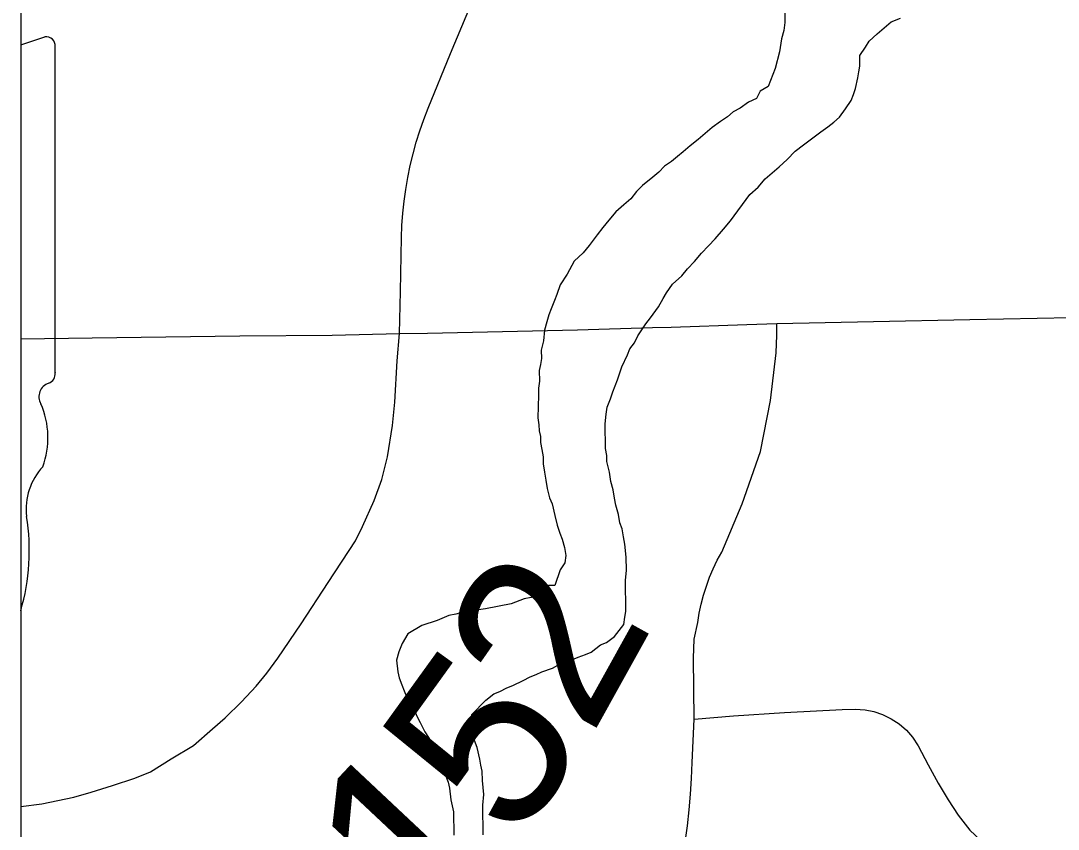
# Model space of a CAD drawing. Extents: x 103424 to 290657, y 38711 to 110967.
# Drawn here: x 214246.3526 to 214246.5195, y 40209.9479 to 40210.0779 of the extents above; entities that cross this region are included whole.
import ezdxf

# ---------------------------------------------------------------- set-up
doc = ezdxf.new("R2010")
doc.units = 0
for name, color, linetype in [('GM_X_Corporation', 7, 'Continuous'), ('GM_X_Major_River', 7, 'Continuous'), ('GM_X_State_Route', 7, 'Continuous'), ('GM_X_Township_Road', 7, 'Continuous'), ('GM_X_Township_Road_Text', 7, 'Continuous'), ('GM_X_Unincorporated_Text', 7, 'Continuous')]:
    doc.layers.add(name, color=color, linetype=linetype)

msp = doc.modelspace()

# ---------------------------------------------------------------- linework, layer by layer
at = {"layer": 'GM_X_Corporation'}
msp.add_lwpolyline([(214246.35258257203, 40213.7430239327), (214246.35258257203, 40208.30124814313), (214253.15258257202, 40208.30124814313), (214253.15258257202, 40215.101248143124), (214247.88424966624, 40215.101248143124), (214247.88593276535, 40214.684846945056), (214247.88620550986, 40214.66416470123), (214247.88630183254, 40214.63438243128), (214247.88525482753, 40214.01696427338), (214247.88494414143, 40213.98106152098), (214247.88094563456, 40213.75762305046), (214247.63273221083, 40213.75745588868), (214247.49304072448, 40213.75527073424), (214246.50861565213, 40213.74675837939)], close=True, dxfattribs=at)
msp.add_lwpolyline([(214246.35258257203, 40211.33099807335), (214246.35258257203, 40208.71735243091), (214246.8483090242, 40208.729749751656), (214247.62572458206, 40208.749186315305), (214247.9063815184, 40208.75596682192), (214247.90393182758, 40209.015628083), (214247.8993818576, 40209.49789008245), (214247.8937867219, 40210.069173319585), (214247.8887916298, 40210.607824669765), (214247.88541430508, 40210.97188902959)], dxfattribs=at)
at = {"layer": 'GM_X_Major_River'}
for points in [[(214246.47547765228, 40210.0793293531), (214246.47550700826, 40210.07761912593), (214246.4753393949, 40210.0762848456), (214246.47498238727, 40210.07494867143), (214246.47463769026, 40210.07285113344), (214246.47392272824, 40210.0701778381), (214246.47283181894, 40210.06730757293), (214246.47151458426, 40210.06652537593), (214246.47096439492, 40210.065376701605), (214246.46964431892, 40210.064783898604), (214246.46833181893, 40210.063811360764), (214246.46720208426, 40210.0632223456), (214246.46626553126, 40210.06244677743), (214246.46513958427, 40210.06166742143), (214246.46382613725, 40210.060695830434), (214246.46270303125, 40210.059727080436), (214246.46157992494, 40210.058757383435), (214246.46026742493, 40210.0577857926), (214246.45914337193, 40210.0568160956), (214246.45820681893, 40210.05604052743), (214246.45727026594, 40210.055264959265), (214246.45614431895, 40210.054485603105), (214246.45521060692, 40210.0535187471), (214246.45427405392, 40210.05274317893), (214246.4525875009, 40210.05138427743), (214246.4516547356, 40210.05041931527), (214246.45072386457, 40210.049263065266), (214246.44960170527, 40210.048293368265), (214246.44829109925, 40210.04713143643), (214246.44717462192, 40210.04578200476), (214246.44624469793, 40210.0446267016), (214246.4453147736, 40210.04346950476), (214246.44401363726, 40210.0417374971), (214246.44308371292, 40210.0405812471), (214246.4415875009, 40210.039226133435)], [(214246.48848712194, 40210.07364942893), (214246.48904109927, 40210.074609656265), (214246.49035075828, 40210.0757715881), (214246.4914748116, 40210.07674128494), (214246.4925979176, 40210.07771003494), (214246.49410644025, 40210.07830567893)], [(214246.4268469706, 40209.9557081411), (214246.42682045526, 40209.95722897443), (214246.42661496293, 40209.9581759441), (214246.4264094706, 40209.959122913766), (214246.4259975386, 40209.9610178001), (214246.4255988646, 40209.96215226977), (214246.42519640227, 40209.96347613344), (214246.42498144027, 40209.964994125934), (214246.42514905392, 40209.96632745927), (214246.42738863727, 40209.9686456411), (214246.42870208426, 40209.96961723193), (214246.42964526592, 40209.97001306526), (214246.43077500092, 40209.97060302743), (214246.4317172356, 40209.970998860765), (214246.43341325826, 40209.971786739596), (214246.43454299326, 40209.972376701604), (214246.43548617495, 40209.972771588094), (214246.43642935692, 40209.97316742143), (214246.4381272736, 40209.97376590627), (214246.43982045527, 40209.97474412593), (214246.44133276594, 40209.97514942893), (214246.44227594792, 40209.97554526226), (214246.44340947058, 40209.975943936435), (214246.44435170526, 40209.97633976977), (214246.44585170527, 40209.977505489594), (214246.44679488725, 40209.97790037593), (214246.44810738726, 40209.978872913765), (214246.4495941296, 40209.9807990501), (214246.44976553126, 40209.9819420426), (214246.44993882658, 40209.9828956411), (214246.44991988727, 40209.9840357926), (214246.4499037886, 40209.9849865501), (214246.44988769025, 40209.98593636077), (214246.4498715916, 40209.98688711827), (214246.44985644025, 40209.98783787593), (214246.45001742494, 40209.9895518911), (214246.44998238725, 40209.9916418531), (214246.44975795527, 40209.99372992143), (214246.44954772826, 40209.99486817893), (214246.44933655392, 40209.99619488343), (214246.44894072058, 40209.997138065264), (214246.44872765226, 40209.998465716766), (214246.44832329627, 40209.99998086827), (214246.44811401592, 40210.001117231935), (214246.44790189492, 40210.00244488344), (214246.4474994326, 40210.0037687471), (214246.4472844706, 40210.005287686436), (214246.4468753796, 40210.006991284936), (214246.44686022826, 40210.0079420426), (214246.4466509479, 40210.00907840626), (214246.44662822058, 40210.0104088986), (214246.44660644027, 40210.011740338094), (214246.44658371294, 40210.013070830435), (214246.44674848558, 40210.01459450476), (214246.44691894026, 40210.0157384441), (214246.4474662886, 40210.01707745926), (214246.44782708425, 40210.0182242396), (214246.44819072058, 40210.01918162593), (214246.44855435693, 40210.020138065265), (214246.44891799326, 40210.02109355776), (214246.4492787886, 40210.02224128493), (214246.45019640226, 40210.0241579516), (214246.4505600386, 40210.0251134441), (214246.45130340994, 40210.02607745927), (214246.45185359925, 40210.02722613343), (214246.45315094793, 40210.029149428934), (214246.45389526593, 40210.0301115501), (214246.45519450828, 40210.03184450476), (214246.4559312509, 40210.03318730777), (214246.45648522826, 40210.034147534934), (214246.45741325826, 40210.03549317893), (214246.45890852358, 40210.0368482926), (214246.45983844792, 40210.038005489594), (214246.46095965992, 40210.039164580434), (214246.46207613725, 40210.040513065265), (214246.46319545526, 40210.0416731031), (214246.46431666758, 40210.0428321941), (214246.46561875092, 40210.044373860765), (214246.46673617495, 40210.04572423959), (214246.46989337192, 40210.0499581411), (214246.47120303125, 40210.05112007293), (214246.47232045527, 40210.0524704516), (214246.47344356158, 40210.053439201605), (214246.4745666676, 40210.054407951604), (214246.4758772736, 40210.05557083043), (214246.47718314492, 40210.05692215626), (214246.4784965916, 40210.057894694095), (214246.4799965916, 40210.05906041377), (214246.4813100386, 40210.06003200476), (214246.48243598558, 40210.06081136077), (214246.4833725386, 40210.061587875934), (214246.4843090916, 40210.0623634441), (214246.48523617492, 40210.0637090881), (214246.48616231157, 40210.06505567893), (214246.4865268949, 40210.06601211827), (214246.48689053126, 40210.06696950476), (214246.48724185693, 40210.06868636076), (214246.48741515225, 40210.06963901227), (214246.4875893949, 40210.070593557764), (214246.4875609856, 40210.07230378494), (214246.48848712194, 40210.07364942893)], [(214246.4415875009, 40210.039226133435), (214246.44048238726, 40210.03711628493), (214246.4393725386, 40210.03538711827), (214246.43882803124, 40210.033856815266), (214246.4384653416, 40210.03290037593), (214246.43791799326, 40210.03156136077), (214246.43755340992, 40210.03060397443), (214246.4371926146, 40210.0294571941), (214246.43683560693, 40210.02812101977), (214246.43667462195, 40210.02640700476), (214246.43632045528, 40210.0248795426), (214246.4363431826, 40210.0235490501), (214246.43616894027, 40210.0225954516), (214246.4359946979, 40210.0216428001), (214246.43602405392, 40210.01993162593), (214246.43585265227, 40210.01878768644), (214246.4358715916, 40210.017647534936), (214246.43574280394, 40210.0140329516), (214246.43595208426, 40210.0128956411), (214246.4359681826, 40210.01194488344), (214246.43617272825, 40210.010998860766), (214246.43618977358, 40210.010048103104), (214246.43639810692, 40210.008910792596), (214246.43660738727, 40210.00777253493), (214246.43662632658, 40210.006633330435), (214246.43683844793, 40210.00530567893), (214246.43705056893, 40210.00397802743), (214246.43726363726, 40210.00265132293), (214246.43766799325, 40210.00113617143), (214246.4380638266, 40210.000192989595), (214246.43847575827, 40209.998297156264), (214246.4388810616, 40209.9967838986), (214246.4392835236, 40209.995459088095), (214246.43967840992, 40209.99451495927), (214246.44008087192, 40209.9931910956), (214246.44029299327, 40209.9918634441), (214246.4401225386, 40209.99071950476), (214246.43938200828, 40209.9895670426), (214246.43847386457, 40209.9870803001), (214246.43752405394, 40209.9870642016), (214246.43470871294, 40209.98511723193), (214246.43357329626, 40209.9849079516), (214246.4314975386, 40209.9841134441), (214246.42733276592, 40209.983283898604), (214246.4254369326, 40209.98306325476), (214246.42392178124, 40209.982848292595), (214246.4225988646, 40209.98244677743), (214246.42146250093, 40209.9822374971), (214246.41957803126, 40209.98144583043), (214246.4171225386, 40209.9806446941), (214246.41486590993, 40209.97927632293), (214246.4139416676, 40209.977741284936), (214246.41339526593, 40209.976400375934), (214246.41303731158, 40209.9750642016), (214246.41325890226, 40209.97316647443), (214246.4134653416, 40209.97221855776), (214246.41386401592, 40209.97108503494), (214246.41425984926, 40209.970141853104), (214246.4146547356, 40209.969196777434), (214246.41524090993, 40209.968256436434), (214246.41582613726, 40209.9673151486), (214246.41622575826, 40209.96618067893), (214246.4168138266, 40209.9650499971), (214246.4175988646, 40209.96354147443), (214246.4181840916, 40209.96260113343), (214246.41876931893, 40209.9616598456), (214246.41935833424, 40209.96052916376), (214246.41994734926, 40209.959397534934), (214246.42053920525, 40209.95807651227), (214246.4207484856, 40209.956939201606), (214246.4213431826, 40209.955426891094), (214246.42154962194, 40209.95448086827), (214246.42177121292, 40209.9525821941), (214246.42218219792, 40209.950688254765), (214246.42220208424, 40209.949548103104), (214246.42222765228, 40209.94802726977), (214246.4222465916, 40209.94688617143)], [(214246.42699280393, 40209.94696476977), (214246.4269672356, 40209.948485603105), (214246.4269388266, 40209.95019583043), (214246.42691325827, 40209.95171666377), (214246.42707424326, 40209.95342973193), (214246.4268469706, 40209.9557081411)]]:
    msp.add_lwpolyline(points, dxfattribs=at)
at = {"layer": 'GM_X_State_Route'}
for points in [[(214246.45420620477, 40210.028523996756), (214246.45721923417, 40210.02861472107), (214246.46940429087, 40210.02901860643), (214246.47420749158, 40210.02917083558), (214246.48973863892, 40210.02949705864), (214246.50526976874, 40210.02982638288), (214246.516109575, 40210.03005318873), (214246.5269462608, 40210.0302830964), (214246.54231583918, 40210.03089202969), (214246.54873771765, 40210.03114369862), (214246.56426885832, 40210.03142020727), (214246.5777650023, 40210.03166253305), (214246.59126116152, 40210.031901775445), (214246.6000069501, 40210.032153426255), (214246.61444445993, 40210.03256041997), (214246.62887890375, 40210.03296430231), (214246.64414905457, 40210.033414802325), (214246.6553461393, 40210.03374723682)], [(214246.35258257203, 40210.026746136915), (214246.36409762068, 40210.026893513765), (214246.3759471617, 40210.0270457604), (214246.3877997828, 40210.02719798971), (214246.4026629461, 40210.027300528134), (214246.41353381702, 40210.0275770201), (214246.41803564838, 40210.027654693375), (214246.4300933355, 40210.027906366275), (214246.44215410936, 40210.02816111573), (214246.45420620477, 40210.028523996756)]]:
    msp.add_lwpolyline(points, dxfattribs=at)
at = {"layer": 'GM_X_Township_Road'}
for points in [[(214246.41353381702, 40210.0275770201), (214246.4136705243, 40210.03435307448), (214246.41381653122, 40210.04303670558), (214246.4138880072, 40210.04497228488), (214246.41403090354, 40210.04690783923), (214246.4142452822, 40210.048840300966), (214246.41450625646, 40210.050763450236), (214246.41483869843, 40210.0526772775), (214246.41521772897, 40210.05457865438), (214246.4156930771, 40210.05646140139), (214246.4162150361, 40210.05833174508), (214246.41678358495, 40210.06018031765), (214246.41742360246, 40210.06201024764), (214246.41813506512, 40210.06382153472), (214246.42174211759, 40210.072582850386), (214246.42534606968, 40210.08134728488)], [(214246.45953383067, 40209.94613718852), (214246.4598165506, 40209.94843313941), (214246.46010238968, 40209.95096832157), (214246.4603416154, 40209.953506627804), (214246.46048452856, 40209.9560480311), (214246.4605808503, 40209.95860185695), (214246.46091016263, 40209.965579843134), (214246.46080142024, 40209.97539438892), (214246.4609319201, 40209.97845153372), (214246.46149737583, 40209.9811078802), (214246.4617365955, 40209.98259606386), (214246.46204416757, 40209.984068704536), (214246.46242319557, 40209.98552581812), (214246.4628736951, 40209.98696429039), (214246.46339564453, 40209.98837479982), (214246.46396420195, 40209.98976044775), (214246.46462907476, 40209.99111503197), (214246.46534054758, 40209.99244166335), (214246.46864621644, 40210.00019947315), (214246.47157909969, 40210.008594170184), (214246.47319776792, 40210.01683354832), (214246.47410805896, 40210.02447018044), (214246.4742074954, 40210.02730051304), (214246.47420749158, 40210.02917083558)], [(214246.35258257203, 40209.95154293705), (214246.35598254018, 40209.95196251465), (214246.36114611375, 40209.95303438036), (214246.36393607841, 40209.95382351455), (214246.36733185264, 40209.954895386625), (214246.37096064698, 40209.95610394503), (214246.3734709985, 40209.95707950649), (214246.3767735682, 40209.95917350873), (214246.38035576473, 40209.96131103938), (214246.3834253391, 40209.964010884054), (214246.38547276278, 40209.96577868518), (214246.38807628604, 40209.96833561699), (214246.39044680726, 40209.9708459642), (214246.39216801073, 40209.972986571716), (214246.3939358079, 40209.975357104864), (214246.39770441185, 40209.98089349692), (214246.40205399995, 40209.98756390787), (214246.4064067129, 40209.99423432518), (214246.4075686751, 40209.99655825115), (214246.40943898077, 40210.00070588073), (214246.4106786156, 40210.00410167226), (214246.411564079, 40210.00777708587), (214246.41239981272, 40210.01280084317), (214246.41277263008, 40210.016566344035), (214246.41312993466, 40210.023205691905), (214246.41353381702, 40210.0275770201)], [(214246.46091016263, 40209.965579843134), (214246.4672357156, 40209.96608315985), (214246.4754346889, 40209.96662063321), (214246.48471795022, 40209.96710841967), (214246.4867995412, 40209.96718919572), (214246.4884213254, 40209.967064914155), (214246.48979455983, 40209.96677598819), (214246.49121126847, 40209.966316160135), (214246.4926248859, 40209.96560780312), (214246.49391423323, 40209.96481866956), (214246.49507931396, 40209.96381826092), (214246.4960362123, 40209.96265318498), (214246.49693099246, 40209.961292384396), (214246.4985807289, 40209.958229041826), (214246.5001589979, 40209.95528684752), (214246.50178077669, 40209.95258388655), (214246.50336217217, 40209.95012636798), (214246.50527598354, 40209.94771233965), (214246.50789817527, 40209.94525793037), (214246.51022831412, 40209.94292779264), (214246.51269514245, 40209.94086174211), (214246.51663773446, 40209.938140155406), (214246.52030069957, 40209.93585351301)]]:
    msp.add_lwpolyline(points, dxfattribs=at)
at = {"layer": 'GM_X_Unincorporated_Text'}
msp.add_line((214246.35258257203, 40210.074024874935), (214246.35258257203, 40209.98300508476), dxfattribs=at)
msp.add_lwpolyline([(214246.35810728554, 40210.02128413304), (214246.35810384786, 40210.021287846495), (214246.35811669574, 40210.021274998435), (214246.35811669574, 40210.07370936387)], dxfattribs=at)
for centre, radius, start, end in [((214246.31115573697, 40210.2075541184), 0.1398078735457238, 287.23626350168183, 288.9064523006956), ((214246.35665444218, 40210.07383477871), 0.0014676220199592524, 355.0978416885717, 97.73795797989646), ((214246.356550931, 40210.02107276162), 0.001570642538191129, 289.6038111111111, 7.734130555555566), ((214246.35777764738, 40210.017432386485), 0.002271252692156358, 107.94398333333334, 210.33696666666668), ((214246.3433281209, 40210.010815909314), 0.013634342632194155, 340.0329638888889, 23.649566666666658), ((214246.36337499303, 40209.99937021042), 0.009919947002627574, 136.80649722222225, 186.9295859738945), ((214246.31898754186, 40209.99271152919), 0.03496914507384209, 343.88467148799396, 8.98584236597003)]:
    msp.add_arc(centre, radius, start, end, dxfattribs=at)

# ---------------------------------------------------------------- texts
at = {"layer": 'GM_X_Township_Road_Text'}
for s, height, rotation, p in [('2', 0.028409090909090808, 60.960648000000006, (214246.4442855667, 40209.96251755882)), ('5', 0.028409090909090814, 54.130455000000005, (214246.43205136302, 40209.94522267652)), ('1', 0.02840909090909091, 46.820992, (214246.41756287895, 40209.92941451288))]:
    msp.add_text(s, height=height, rotation=rotation, dxfattribs=at).set_placement(p)

doc.saveas('drawing.dxf')
